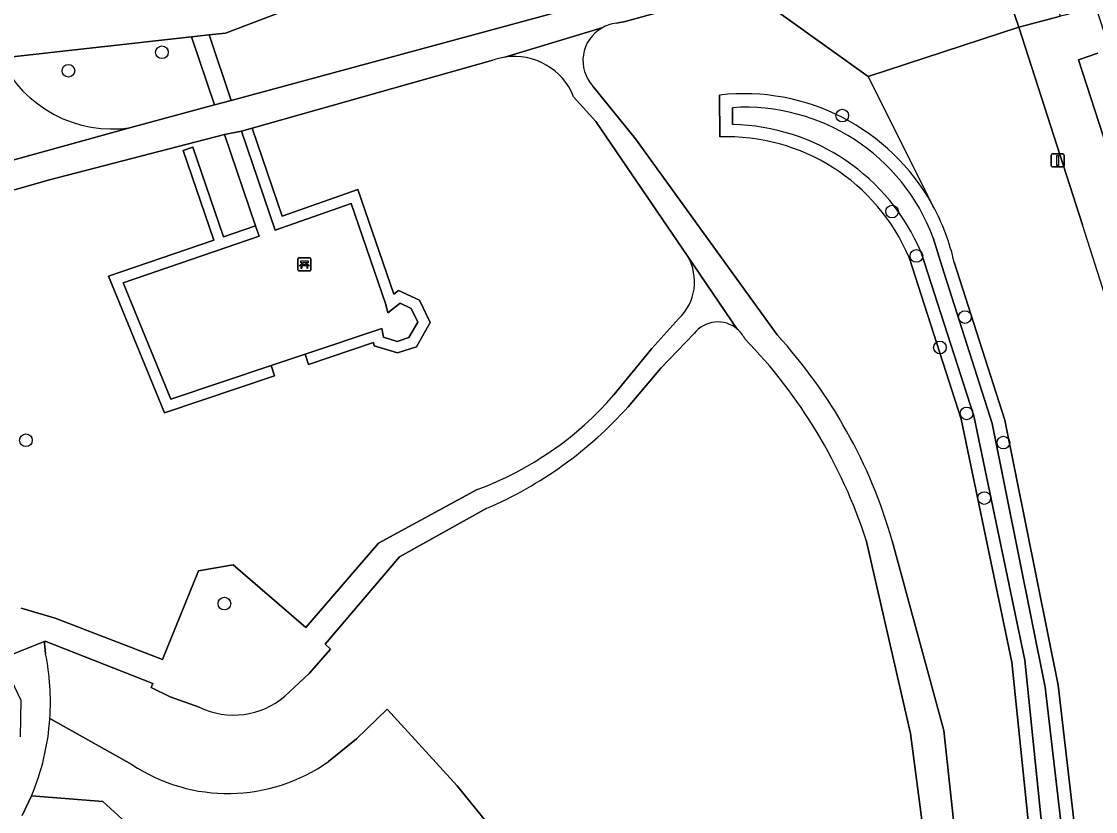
# Model space of a CAD drawing. Extents: x 162879 to 165540, y 384011 to 385181.
# Drawn here: x 163695 to 163777.7, y 384368.7 to 384429.6 of the extents above; entities that cross this region are included whole.
import ezdxf

# ---------------------------------------------------------------- set-up
doc = ezdxf.new("R2010")
doc.units = 0
for name, color, linetype in [('IMGEO_Bank', 7, 'Continuous'), ('IMGEO_Boom', 7, 'Continuous'), ('IMGEO_Erf', 7, 'Continuous'), ('IMGEO_Fietspad_gesloten', 7, 'Continuous'), ('IMGEO_Gemengd_bos', 7, 'Continuous'), ('IMGEO_Groenvoorziening', 7, 'Continuous'), ('IMGEO_Lichtmast', 7, 'Continuous'), ('IMGEO_Loofbos', 7, 'Continuous'), ('IMGEO_Oever', 7, 'Continuous'), ('IMGEO_Rijbaan_lokaal_gesloten', 7, 'Continuous'), ('IMGEO_Rijbaan_lokaal_open', 7, 'Continuous'), ('IMGEO_Voetpad_gesloten', 7, 'Continuous'), ('IMGEO_Voetpad_halfverhard', 7, 'Continuous'), ('IMGEO_Waterloop', 7, 'Continuous')]:
    doc.layers.add(name, color=color, linetype=linetype)

msp = doc.modelspace()

# ---------------------------------------------------------------- linework, layer by layer
at = {"layer": 'IMGEO_Bank'}
for p, q in [((163716.288, 384410.445), (163716.288, 384411.286)), ((163716.288, 384411.286), (163716.288, 384410.445)), ((163716.363, 384411.37), (163717.204, 384411.37)), ((163717.204, 384411.37), (163716.363, 384411.37)), ((163716.985, 384410.768), (163716.592, 384410.768)), ((163716.597, 384410.876), (163716.597, 384410.982)), ((163716.641, 384410.982), (163716.641, 384410.876)), ((163716.929, 384410.988), (163716.647, 384410.988)), ((163716.647, 384410.87), (163716.929, 384410.87)), ((163716.935, 384410.876), (163716.935, 384410.982)), ((163716.979, 384410.982), (163716.979, 384410.876)), ((163717.288, 384411.295), (163717.288, 384410.454)), ((163717.288, 384410.454), (163717.288, 384411.295)), ((163717.213, 384410.37), (163716.372, 384410.37)), ((163716.372, 384410.37), (163717.213, 384410.37))]:
    msp.add_line(p, q, dxfattribs=at)
for points in [[(163716.535, 384410.768), (163716.393, 384410.768), (163716.505, 384410.87), (163716.591, 384410.87)], [(163716.591, 384410.988), (163716.505, 384410.988), (163716.505, 384411.149), (163717.068, 384411.149), (163717.068, 384410.988), (163716.985, 384410.988)], [(163716.585, 384410.761), (163716.585, 384410.554), (163716.542, 384410.554), (163716.542, 384410.761)], [(163716.985, 384410.87), (163717.068, 384410.87), (163717.18, 384410.768), (163717.041, 384410.768)], [(163717.035, 384410.761), (163717.035, 384410.554), (163716.991, 384410.554), (163716.991, 384410.761)]]:
    msp.add_lwpolyline(points, dxfattribs=at)
for centre, radius, start, end in [((163716.366, 384411.292), 0.0779, 92.4484, 184.28452), ((163716.366, 384411.292), 0.0779, 92.4484, 184.28452), ((163716.535, 384410.761), 0.00671, 2.89567, 87.10433), ((163716.592, 384410.761), 0.00671, 92.89567, 177.10433), ((163716.59, 384410.981), 0.00671, 2.89567, 87.10433), ((163716.59, 384410.877), 0.00671, 272.89567, 357.10433), ((163716.647, 384410.981), 0.00671, 92.89567, 177.10433), ((163716.647, 384410.877), 0.00671, 182.89567, 267.10433), ((163716.929, 384410.981), 0.00671, 2.89567, 87.10433), ((163716.929, 384410.877), 0.00671, 272.89567, 357.10433), ((163716.986, 384410.981), 0.00671, 92.89567, 177.10433), ((163716.986, 384410.877), 0.00671, 182.89567, 267.10433), ((163716.984, 384410.761), 0.00671, 2.89567, 87.10433), ((163717.041, 384410.761), 0.00671, 92.89567, 177.10433), ((163717.21, 384411.292), 0.0779, 2.4484, 94.28452), ((163717.21, 384411.292), 0.0779, 2.4484, 94.28452), ((163716.366, 384410.448), 0.0779, 182.4484, 274.28452), ((163716.366, 384410.448), 0.0779, 182.4484, 274.28452), ((163717.21, 384410.448), 0.0779, 272.4484, 4.28452), ((163717.21, 384410.448), 0.0779, 272.4484, 4.28452)]:
    msp.add_arc(centre, radius, start, end, dxfattribs=at)
at = {"layer": 'IMGEO_Boom'}
for centre in [(163705.821, 384427.203), (163698.626, 384425.771), (163758.174, 384422.322), (163762.011, 384414.938), (163763.878, 384411.516), (163767.609, 384406.812), (163765.69, 384404.47), (163767.739, 384399.399), (163695.357, 384397.333), (163770.58, 384397.149), (163769.095, 384392.878), (163710.628, 384384.754)]:
    msp.add_circle(centre, 0.489, dxfattribs=at)
at = {"layer": 'IMGEO_Erf'}
msp.add_lwpolyline([(163687.516, 384439.201), (163690.415, 384431.603), (163693.373, 384426.733), (163708.098, 384428.386), (163709.449, 384428.537), (163710.722, 384428.68), (163728.284, 384435.363)], dxfattribs=at)
at = {"layer": 'IMGEO_Fietspad_gesloten'}
for points in [[(163779.007, 384426.681), (163777.69, 384430.711), (163775.3, 384430.061), (163774.966, 384429.974), (163771.751, 384429.132), (163776.651, 384413.901)], [(163780.151, 384414.912), (163776.364, 384426.615), (163777.829, 384427.14)]]:
    msp.add_lwpolyline(points, dxfattribs=at)
msp.add_arc((163573.957, 384346.303), 213.668, 7.60789, 18.44351, dxfattribs=at)
at = {"layer": 'IMGEO_Gemengd_bos'}
for points in [[(163731.279, 384426.586), (163722.571, 384424.127), (163712.77, 384421.36), (163715.063, 384414.583), (163720.909, 384416.633), (163723.678, 384408.58), (163724.027, 384408.86), (163725.639, 384408.102), (163726.462, 384406.388), (163725.402, 384404.533), (163723.947, 384404.051), (163722.163, 384404.589), (163722.108, 384404.843), (163717.104, 384403.158), (163716.834, 384403.959), (163714.225, 384403.081), (163714.494, 384402.28), (163706.029, 384399.431), (163701.719, 384409.964), (163709.815, 384412.74), (163707.446, 384419.647), (163708.195, 384419.904), (163710.564, 384412.997), (163713.029, 384413.842), (163710.651, 384420.856), (163697.074, 384417.347), (163694.489, 384416.602)], [(163746.282, 384411.481), (163739.205, 384421.867), (163737.506, 384423.775)], [(163740.609, 384400.826), (163743.533, 384404.405), (163745.6, 384406.701)], [(163694.996, 384384.393), (163697.608, 384383.624), (163705.878, 384380.447), (163708.642, 384387.274), (163711.3, 384387.742), (163716.907, 384382.901), (163722.481, 384389.418), (163730.089, 384393.532)]]:
    msp.add_lwpolyline(points, dxfattribs=at)
for centre, radius, start, end in [((163732.924, 384422.007), 4.865, 98.34156, 109.75964), ((163732.939, 384421.96), 4.914, 21.67667, 98.43762), ((163742.896, 384409.525), 3.91, 313.74809, 30.01184), ((163721.14, 384417.672), 25.745, 290.3397, 319.131)]:
    msp.add_arc(centre, radius, start, end, dxfattribs=at)
at = {"layer": 'IMGEO_Groenvoorziening'}
for points in [[(163728.284, 384435.363), (163710.722, 384428.68), (163709.449, 384428.537), (163711.156, 384423.493), (163755.176, 384435.454), (163756.542, 384436.556)], [(163765.278, 384435.17), (163761.031, 384434.532), (163752.934, 384432.769), (163750.693, 384432.142), (163760.175, 384425.341), (163771.751, 384429.132), (163770.801, 384431.926)], [(163776.651, 384413.901), (163771.751, 384429.132), (163760.175, 384425.341), (163765.089, 384415.49), (163765.155, 384415.37)], [(163708.098, 384428.386), (163693.373, 384426.733)], [(163703.441, 384421.397), (163709.875, 384423.145), (163708.098, 384428.386)], [(163777.829, 384427.14), (163776.364, 384426.615), (163780.151, 384414.912)], [(163766.782, 384411.041), (163770.672, 384398.873), (163774.779, 384378.47), (163777.068, 384358.791), (163777.619, 384331.877), (163775.432, 384315.142), (163784.099, 384314.858), (163787.943, 384314.732)], [(163703.515, 384372.364), (163697.2, 384375.908)], [(163738.704, 384358.191), (163728.544, 384370.724), (163723.144, 384376.639), (163720.8, 384374.349), (163718.652, 384372.603)], [(163695.785, 384369.951), (163701.273, 384369.52), (163703.056, 384367.913)]]:
    msp.add_lwpolyline(points, dxfattribs=at)
for points in [[(163712.77, 384421.36), (163711.956, 384421.13), (163714.537, 384413.504), (163720.387, 384415.555), (163723.062, 384407.773), (163723.216, 384407.129), (163724.144, 384407.872), (163725.008, 384407.466), (163725.509, 384406.422), (163724.829, 384405.233), (163723.935, 384404.937), (163722.883, 384405.254), (163722.733, 384405.944), (163716.834, 384403.959), (163717.104, 384403.158), (163722.108, 384404.843), (163722.163, 384404.589), (163723.947, 384404.051), (163725.402, 384404.533), (163726.462, 384406.388), (163725.639, 384408.102), (163724.027, 384408.86), (163723.678, 384408.58), (163720.909, 384416.633), (163715.063, 384414.583)], [(163702.84, 384409.455), (163713.3, 384413.042), (163713.029, 384413.842), (163710.564, 384412.997), (163708.195, 384419.904), (163707.446, 384419.647), (163709.815, 384412.74), (163701.719, 384409.964), (163706.029, 384399.431), (163714.494, 384402.28), (163714.225, 384403.081), (163706.511, 384400.484)]]:
    msp.add_lwpolyline(points, close=True, dxfattribs=at)
for centre, radius, start, end in [((163702.032, 384430.904), 9.611, 205.72034, 278.43284), ((163750.567, 384407.417), 16.615, 12.59816, 28.59803), ((163573.957, 384346.303), 213.668, 7.60789, 18.44351), ((163678.62, 384377.175), 18.623, 337.17629, 356.0994), ((163710.909, 384383.505), 13.371, 236.42633, 305.38282)]:
    msp.add_arc(centre, radius, start, end, dxfattribs=at)
at = {"layer": 'IMGEO_Lichtmast'}
for p, q in [((163774.255, 384418.468), (163774.255, 384419.268)), ((163774.255, 384419.268), (163774.255, 384418.468)), ((163774.355, 384419.368), (163775.145, 384419.368)), ((163775.145, 384419.368), (163774.355, 384419.368)), ((163775.245, 384419.268), (163775.245, 384418.468)), ((163775.245, 384418.468), (163775.245, 384419.268)), ((163775.145, 384418.368), (163774.355, 384418.368)), ((163774.355, 384418.368), (163775.145, 384418.368))]:
    msp.add_line(p, q, dxfattribs=at)
msp.add_lwpolyline([(163774.675, 384419.243), (163774.825, 384419.243), (163774.825, 384418.493), (163774.675, 384418.493), (163774.675, 384419.243)], dxfattribs=at)
for centre, start, end in [((163774.355, 384419.268), 90, 180), ((163774.355, 384419.268), 90, 180), ((163775.145, 384419.268), 0, 90), ((163775.145, 384419.268), 360, 90), ((163774.355, 384418.468), 180, 270), ((163774.355, 384418.468), 180, 270), ((163775.145, 384418.468), 270, 0), ((163775.145, 384418.468), 270, 0)]:
    msp.add_arc(centre, 0.1, start, end, dxfattribs=at)
at = {"layer": 'IMGEO_Loofbos'}
for points in [[(163765.089, 384415.49), (163760.175, 384425.341), (163750.693, 384432.142), (163741.473, 384429.564), (163740.804, 384429.44)], [(163738.994, 384424.592), (163742.264, 384420.535), (163753.159, 384405.445)], [(163748.743, 384420.677), (163748.734, 384423.905)], [(163772.239, 384316.14), (163773.936, 384333.869), (163773.587, 384357.325), (163771.222, 384380.233), (163767.336, 384398.943), (163763.317, 384411.393)], [(163746.773, 384405.549), (163744.21, 384402.879), (163741.694, 384399.907)], [(163730.827, 384392.092), (163724.101, 384388.358), (163718.377, 384381.619), (163718.785, 384381.255), (163717.141, 384379.365), (163715.285, 384377.622)], [(163764.373, 384367.528), (163763.425, 384374.759), (163760.018, 384389.635)], [(163762.016, 384389.577), (163765.985, 384374.975), (163766.739, 384368.068), (163770.311, 384344.341), (163768.334, 384330.787), (163767.78, 384326.992)], [(163708.696, 384376.778), (163706.446, 384377.587), (163704.984, 384378.287), (163705.113, 384378.605), (163696.847, 384381.859), (163696.782, 384381.704), (163696.87, 384380.88)], [(163697.2, 384375.908), (163703.515, 384372.364)], [(163718.652, 384372.603), (163720.8, 384374.349), (163723.144, 384376.639), (163728.544, 384370.724), (163738.704, 384358.191), (163744.592, 384350.152), (163746.4, 384345.598), (163747.084, 384341.674), (163746.483, 384340.425), (163746.358, 384339.827), (163760.98, 384329.366)], [(163700.089, 384327.526), (163697.991, 384338.793), (163698.347, 384347.988), (163699.121, 384353.869), (163703.056, 384367.913), (163701.273, 384369.52), (163695.785, 384369.951), (163695.071, 384368.444)]]:
    msp.add_lwpolyline(points, dxfattribs=at)
for centre, radius, start, end in [((163741.116, 384426.561), 2.895, 120.0611, 222.85859), ((163741.119, 384426.556), 2.901, 96.23771, 120.05727), ((163750.599, 384407.428), 16.582, 29.08992, 96.45649), ((163749.313, 384405.491), 15.197, 22.85353, 92.15018), ((163748.596, 384404.115), 2.319, 49.82566, 141.80401), ((163748.597, 384404.117), 2.317, 26.4312, 49.8216), ((163721.848, 384377.211), 40.141, 18.02982, 44.10495), ((163724.049, 384378.791), 39.469, 15.85936, 42.4783), ((163718.458, 384420.754), 31.217, 293.34211, 318.10147), ((163678.614, 384377.171), 18.629, 356.11123, 11.48327), ((163711.342, 384382.266), 6.092, 244.26201, 310.33678), ((163710.909, 384383.505), 13.371, 236.42633, 305.38282)]:
    msp.add_arc(centre, radius, start, end, dxfattribs=at)
at = {"layer": 'IMGEO_Oever'}
for points in [[(163748.734, 384423.905), (163748.743, 384420.677)], [(163749.74, 384421.629), (163749.737, 384422.933)], [(163765.155, 384415.37), (163765.089, 384415.49)], [(163765.181, 384412.91), (163765.826, 384410.746), (163769.703, 384398.621), (163773.79, 384378.313), (163776.069, 384358.723), (163776.618, 384331.932)], [(163776.618, 384331.932), (163774.582, 384316.358), (163773.858, 384316.555), (163773.305, 384316.783), (163774.937, 384333.829), (163774.586, 384357.384), (163772.211, 384380.386), (163768.304, 384399.199), (163764.242, 384411.783)], [(163763.317, 384411.393), (163767.336, 384398.943), (163771.222, 384380.233), (163773.587, 384357.325), (163773.936, 384333.869), (163772.239, 384316.14)], [(163774.779, 384378.47), (163770.672, 384398.873), (163766.782, 384411.041)], [(163774.887, 384315.239), (163775.432, 384315.142), (163777.619, 384331.877), (163777.068, 384358.791), (163774.779, 384378.47)]]:
    msp.add_lwpolyline(points, dxfattribs=at)
for centre, radius, start, end in [((163750.599, 384407.428), 16.582, 29.08992, 96.45649), ((163750.706, 384407.516), 15.448, 20.43858, 93.5951), ((163749.448, 384405.596), 16.036, 22.69514, 88.95649), ((163749.313, 384405.491), 15.197, 22.85353, 92.15018), ((163750.567, 384407.417), 16.615, 12.59816, 28.59803)]:
    msp.add_arc(centre, radius, start, end, dxfattribs=at)
at = {"layer": 'IMGEO_Rijbaan_lokaal_gesloten'}
msp.add_lwpolyline([(163690.72, 384417.888), (163703.441, 384421.397)], dxfattribs=at)
msp.add_arc((163702.032, 384430.904), 9.611, 205.72034, 278.43284, dxfattribs=at)
at = {"layer": 'IMGEO_Rijbaan_lokaal_open'}
msp.add_lwpolyline([(163770.801, 384431.926), (163771.751, 384429.132), (163774.966, 384429.974), (163773.171, 384435.563)], dxfattribs=at)
at = {"layer": 'IMGEO_Voetpad_gesloten'}
for points in [[(163755.176, 384435.454), (163711.156, 384423.493), (163709.875, 384423.145), (163703.441, 384421.397), (163690.72, 384417.888)], [(163740.804, 384429.44), (163741.473, 384429.564), (163750.693, 384432.142), (163752.934, 384432.769), (163761.031, 384434.532)], [(163732.218, 384426.821), (163739.666, 384429.067)], [(163722.571, 384424.127), (163731.279, 384426.586)], [(163694.489, 384416.602), (163697.074, 384417.347), (163710.651, 384420.856), (163711.956, 384421.13), (163712.77, 384421.36), (163722.571, 384424.127)], [(163750.092, 384405.887), (163746.282, 384411.481)], [(163745.6, 384406.701), (163743.533, 384404.405), (163740.609, 384400.826)], [(163741.694, 384399.907), (163744.21, 384402.879), (163746.773, 384405.549)], [(163730.089, 384393.532), (163722.481, 384389.418), (163716.907, 384382.901), (163711.3, 384387.742), (163708.642, 384387.274), (163705.878, 384380.447), (163697.608, 384383.624), (163694.996, 384384.393)], [(163715.285, 384377.622), (163717.141, 384379.365), (163718.785, 384381.255), (163718.377, 384381.619), (163724.101, 384388.358), (163730.827, 384392.092)], [(163691.682, 384379.8), (163696.847, 384381.859), (163705.113, 384378.605), (163704.984, 384378.287), (163706.446, 384377.587), (163708.696, 384376.778)]]:
    msp.add_lwpolyline(points, dxfattribs=at)
for centre, radius, start, end in [((163741.119, 384426.556), 2.901, 96.23771, 120.05727), ((163732.924, 384422.007), 4.865, 98.34156, 109.75964), ((163742.896, 384409.525), 3.91, 313.74809, 30.01184), ((163748.596, 384404.115), 2.319, 49.82566, 141.80401), ((163721.14, 384417.672), 25.745, 290.3397, 319.131), ((163718.458, 384420.754), 31.217, 293.34211, 318.10147), ((163711.342, 384382.266), 6.092, 244.26201, 310.33678)]:
    msp.add_arc(centre, radius, start, end, dxfattribs=at)
at = {"layer": 'IMGEO_Voetpad_halfverhard'}
for points in [[(163739.666, 384429.067), (163732.218, 384426.821)], [(163753.159, 384405.445), (163742.264, 384420.535), (163738.994, 384424.592)], [(163737.506, 384423.775), (163739.205, 384421.867), (163746.282, 384411.481), (163750.092, 384405.887)], [(163760.018, 384389.635), (163763.425, 384374.759), (163764.373, 384367.528), (163767.842, 384344.239), (163766.611, 384332.635)], [(163770.311, 384344.341), (163766.739, 384368.068), (163765.985, 384374.975), (163762.016, 384389.577)], [(163696.87, 384380.88), (163696.782, 384381.704), (163696.847, 384381.859), (163691.682, 384379.8), (163692.899, 384379.902), (163693.406, 384379.783), (163694.243, 384378.845), (163694.961, 384377.329), (163694.903, 384374.501)], [(163695.071, 384368.444), (163695.785, 384369.951)]]:
    msp.add_lwpolyline(points, dxfattribs=at)
for points in [[(163709.449, 384428.537), (163708.098, 384428.386), (163709.875, 384423.145), (163711.156, 384423.493)], [(163720.387, 384415.555), (163714.537, 384413.504), (163711.956, 384421.13), (163710.651, 384420.856), (163713.029, 384413.842), (163713.3, 384413.042), (163702.84, 384409.455), (163706.511, 384400.484), (163714.225, 384403.081), (163716.834, 384403.959), (163722.733, 384405.944), (163722.883, 384405.254), (163723.935, 384404.937), (163724.829, 384405.233), (163725.509, 384406.422), (163725.008, 384407.466), (163724.144, 384407.872), (163723.216, 384407.129), (163723.062, 384407.773)]]:
    msp.add_lwpolyline(points, close=True, dxfattribs=at)
for centre, radius, start, end in [((163741.116, 384426.561), 2.895, 120.0611, 222.85859), ((163732.939, 384421.96), 4.914, 21.67667, 98.43762), ((163748.597, 384404.117), 2.317, 26.4312, 49.8216), ((163721.848, 384377.211), 40.141, 18.02982, 44.10495), ((163724.049, 384378.791), 39.469, 15.85936, 42.4783), ((163678.614, 384377.171), 18.629, 356.11123, 11.48327), ((163678.62, 384377.175), 18.623, 337.17629, 356.0994)]:
    msp.add_arc(centre, radius, start, end, dxfattribs=at)
at = {"layer": 'IMGEO_Waterloop'}
for points in [[(163749.737, 384422.933), (163749.74, 384421.629)], [(163764.242, 384411.783), (163768.304, 384399.199), (163772.211, 384380.386), (163774.586, 384357.384), (163774.937, 384333.829), (163773.305, 384316.783), (163773.858, 384316.555), (163774.582, 384316.358), (163776.618, 384331.932), (163776.069, 384358.723), (163773.79, 384378.313), (163769.703, 384398.621), (163765.826, 384410.746), (163765.181, 384412.91)]]:
    msp.add_lwpolyline(points, dxfattribs=at)
for centre, radius, start, end in [((163750.706, 384407.516), 15.448, 20.43858, 93.5951), ((163749.448, 384405.596), 16.036, 22.69514, 88.95649)]:
    msp.add_arc(centre, radius, start, end, dxfattribs=at)

doc.saveas('drawing.dxf')
